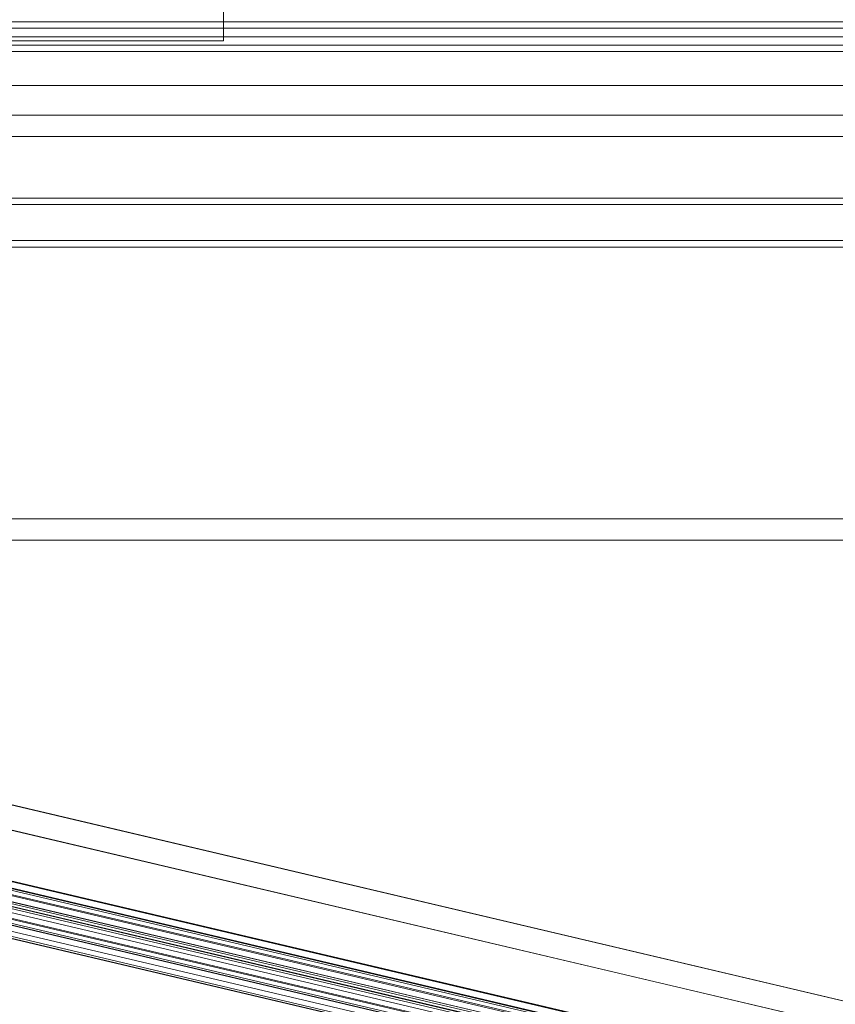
# Model space of a CAD drawing. Header units: millimetres. Extents: x -2233 to 61924, y -68080 to 6847.
# Tile 801 of 1056: x 25034 to 25418, y 832 to 1295. Entities that reach past the tile are written whole.
import ezdxf

# ---------------------------------------------------------------- set-up
doc = ezdxf.new("R2010")
doc.units = ezdxf.units.MM
for name, color, linetype, lineweight in [('COTAS_P', 1, 'Continuous', 0), ('lateral_briquetadora', 7, 'Continuous', 0), ('lateral_C05', 7, 'Continuous', 0), ('lateral_C10', 7, 'Continuous', 0)]:
    doc.layers.add(name, color=color, linetype=linetype, lineweight=lineweight)
doc.dimstyles.new('R19_100', dxfattribs={"dimtxt": 250, "dimasz": 150, "dimexe": 150, "dimexo": 80, "dimgap": 100, "dimtad": 1, "dimtih": 1, "dimtoh": 1, "dimdsep": 46, "dimcen": 0.09, "dimadec": 0, "dimazin": 0, "dimtfac": 1, "dimtdec": 4, "dimtofl": 0, "dimtmove": 0, "dimatfit": 3, "dimfxl": 1, "dimtolj": 1, "dimtzin": 0, "dimarcsym": 0})

# ---------------------------------------------------------------- blocks, each defined once
blk = doc.blocks.new('DIM_R28_7')
at = {"layer": 'COTAS_P'}
for p, q in [((24250.07, 2141), (24400.07, 2186)), ((26750.07, 2141), (26600.07, 2186)), ((24250.07, 1241), (24250.07, 2141)), ((24250.07, 2141), (26750.07, 2141)), ((24250.07, 2141), (24400.07, 2096)), ((26750.07, 2141), (26600.07, 2096)), ((26750.07, 1241), (26750.07, 2141))]:
    blk.add_line(p, q, dxfattribs=at)
blk.add_text('2500 P', height=250, dxfattribs=at).set_placement((25500.07, 2241))

msp = doc.modelspace()

# ---------------------------------------------------------------- linework, layer by layer
at = {"layer": 'lateral_briquetadora'}
for p, q in [((25130.067, 1285), (25130.067, 1315)), ((24570.067, 1285), (25130.067, 1285)), ((23750.067, 1264), (25950.067, 1264)), ((24150.067, 1264), (25950.067, 1264)), ((23750.067, 1250), (25950.067, 1250)), ((23900.067, 1250), (25800.067, 1250)), ((24150.067, 1250), (25800.067, 1250)), ((23750.067, 1240), (25950.067, 1240)), ((23900.067, 1240), (25800.067, 1240)), ((23750.067, 1060), (25950.067, 1060)), ((23900.067, 1060), (25800.067, 1060)), ((23900.067, 1050), (25800.067, 1050))]:
    msp.add_line(p, q, dxfattribs=at)
at = {"layer": 'lateral_C05'}
for p, q in [((24250.067, 1294), (26750.067, 1294)), ((24310.067, 1294), (26690.067, 1294)), ((25197.196, 1294), (25197.206, 1294)), ((25197.206, 1294), (25197.223, 1294)), ((25197.223, 1294), (25197.247, 1294)), ((25197.247, 1294), (25197.278, 1294)), ((25197.278, 1294), (25197.315, 1294)), ((25197.315, 1294), (25197.358, 1294)), ((25197.358, 1294), (25197.408, 1294)), ((25197.408, 1294), (25197.465, 1294)), ((25197.465, 1294), (25197.527, 1294)), ((25197.527, 1294), (25197.596, 1294)), ((25197.596, 1294), (25197.67, 1294)), ((25197.67, 1294), (25197.75, 1294)), ((25197.75, 1294), (25197.836, 1294)), ((25197.836, 1294), (25197.927, 1294)), ((25197.927, 1294), (25198.022, 1294)), ((25198.022, 1294), (25198.123, 1294)), ((25198.123, 1294), (25198.228, 1294)), ((25198.228, 1294), (25198.337, 1294)), ((25198.337, 1294), (25198.45, 1294)), ((25198.45, 1294), (25198.567, 1294)), ((25198.567, 1294), (25198.688, 1294)), ((25198.688, 1294), (25198.811, 1294)), ((25198.811, 1294), (25198.938, 1294)), ((25198.938, 1294), (25199.067, 1294)), ((25199.067, 1294), (25199.198, 1294)), ((25199.198, 1294), (25199.331, 1294)), ((25199.331, 1294), (25199.465, 1294)), ((25199.465, 1294), (25199.601, 1294)), ((25199.601, 1294), (25199.737, 1294)), ((25199.737, 1294), (25199.874, 1294)), ((25199.874, 1294), (25200.011, 1294)), ((25200.011, 1294), (25200.148, 1294)), ((25200.148, 1294), (25200.284, 1294)), ((25200.284, 1294), (25200.42, 1294)), ((25200.42, 1294), (25200.554, 1294)), ((25200.554, 1294), (25200.687, 1294)), ((25200.687, 1294), (25200.818, 1294)), ((25200.818, 1294), (25200.947, 1294)), ((25200.947, 1294), (25201.074, 1294)), ((25201.074, 1294), (25201.197, 1294)), ((25201.197, 1294), (25201.317, 1294)), ((25201.317, 1294), (25201.434, 1294)), ((25201.434, 1294), (25201.548, 1294)), ((25201.548, 1294), (25201.657, 1294)), ((25201.657, 1294), (25201.762, 1294)), ((25201.762, 1294), (25201.863, 1294)), ((25201.863, 1294), (25201.958, 1294)), ((25201.958, 1294), (25202.049, 1294)), ((25202.049, 1294), (25202.135, 1294)), ((25202.135, 1294), (25202.215, 1294)), ((25202.215, 1294), (25202.289, 1294)), ((25202.289, 1294), (25202.358, 1294)), ((25202.358, 1294), (25202.42, 1294)), ((25202.42, 1294), (25202.477, 1294)), ((25202.477, 1294), (25202.527, 1294)), ((25202.527, 1294), (25202.57, 1294)), ((25202.57, 1294), (25202.607, 1294)), ((25202.607, 1294), (25202.638, 1294)), ((25202.638, 1294), (25202.662, 1294)), ((25202.662, 1294), (25202.679, 1294)), ((25202.679, 1294), (25202.689, 1294)), ((24250.067, 1291), (26750.067, 1291)), ((24310.067, 1291), (26690.067, 1291)), ((24900.317, 1291), (25499.567, 1291)), ((25196.946, 1291), (25196.957, 1291)), ((25196.957, 1291), (25196.976, 1291)), ((25196.976, 1291), (25197.002, 1291)), ((25197.002, 1291), (25197.035, 1291)), ((25197.035, 1291), (25197.076, 1291)), ((25197.076, 1291), (25197.123, 1291)), ((25197.123, 1291), (25197.178, 1291)), ((25197.178, 1291), (25197.24, 1291)), ((25197.196, 1291), (25197.206, 1291)), ((25197.206, 1291), (25197.223, 1291)), ((25197.223, 1291), (25197.247, 1291)), ((25197.24, 1291), (25197.308, 1291)), ((25197.247, 1291), (25197.278, 1291)), ((25197.278, 1291), (25197.315, 1291)), ((25197.308, 1291), (25197.383, 1291)), ((25197.315, 1291), (25197.358, 1291)), ((25197.358, 1291), (25197.408, 1291)), ((25197.383, 1291), (25197.464, 1291)), ((25197.408, 1291), (25197.465, 1291)), ((25197.464, 1291), (25197.551, 1291)), ((25197.465, 1291), (25197.527, 1291)), ((25197.527, 1291), (25197.596, 1291)), ((25197.551, 1291), (25197.644, 1291)), ((25197.596, 1291), (25197.67, 1291)), ((25197.644, 1291), (25197.743, 1291)), ((25197.67, 1291), (25197.75, 1291)), ((25197.743, 1291), (25197.848, 1291)), ((25197.75, 1291), (25197.836, 1291)), ((25197.836, 1291), (25197.927, 1291)), ((25197.848, 1291), (25197.957, 1291)), ((25197.927, 1291), (25198.022, 1291)), ((25197.957, 1291), (25198.072, 1291)), ((25198.022, 1291), (25198.123, 1291)), ((25198.072, 1291), (25198.191, 1291)), ((25198.123, 1291), (25198.228, 1291)), ((25198.191, 1291), (25198.315, 1291)), ((25198.228, 1291), (25198.337, 1291)), ((25198.315, 1291), (25198.442, 1291)), ((25198.337, 1291), (25198.45, 1291)), ((25198.442, 1291), (25198.574, 1291)), ((25198.45, 1291), (25198.567, 1291)), ((25198.567, 1291), (25198.688, 1291)), ((25198.574, 1291), (25198.709, 1291)), ((25198.688, 1291), (25198.811, 1291)), ((25198.709, 1291), (25198.846, 1291)), ((25198.811, 1291), (25198.938, 1291)), ((25198.846, 1291), (25198.987, 1291)), ((25198.938, 1291), (25199.067, 1291)), ((25198.987, 1291), (25199.13, 1291)), ((25199.067, 1291), (25199.198, 1291)), ((25199.13, 1291), (25199.275, 1291)), ((25199.198, 1291), (25199.331, 1291)), ((25199.275, 1291), (25199.422, 1291)), ((25199.331, 1291), (25199.465, 1291)), ((25199.422, 1291), (25199.569, 1291)), ((25199.465, 1291), (25199.601, 1291)), ((25199.569, 1291), (25199.718, 1291)), ((25199.601, 1291), (25199.737, 1291)), ((25199.718, 1291), (25199.868, 1291)), ((25199.737, 1291), (25199.874, 1291)), ((25199.868, 1291), (25200.017, 1291)), ((25199.874, 1291), (25200.011, 1291)), ((25200.011, 1291), (25200.148, 1291)), ((25200.017, 1291), (25200.167, 1291)), ((25200.148, 1291), (25200.284, 1291)), ((25200.167, 1291), (25200.316, 1291)), ((25200.284, 1291), (25200.42, 1291)), ((25200.316, 1291), (25200.463, 1291)), ((25200.42, 1291), (25200.554, 1291)), ((25200.463, 1291), (25200.61, 1291)), ((25200.554, 1291), (25200.687, 1291)), ((25200.61, 1291), (25200.755, 1291)), ((25200.687, 1291), (25200.818, 1291)), ((25200.755, 1291), (25200.898, 1291)), ((25200.818, 1291), (25200.947, 1291)), ((25200.898, 1291), (25201.039, 1291)), ((25200.947, 1291), (25201.074, 1291)), ((25201.039, 1291), (25201.176, 1291)), ((25201.074, 1291), (25201.197, 1291)), ((25201.176, 1291), (25201.311, 1291)), ((25201.197, 1291), (25201.317, 1291)), ((25201.311, 1291), (25201.442, 1291)), ((25201.317, 1291), (25201.434, 1291)), ((25201.434, 1291), (25201.548, 1291)), ((25201.442, 1291), (25201.57, 1291)), ((25201.548, 1291), (25201.657, 1291)), ((25201.57, 1291), (25201.694, 1291)), ((25201.657, 1291), (25201.762, 1291)), ((25201.694, 1291), (25201.813, 1291)), ((25201.762, 1291), (25201.863, 1291)), ((25201.813, 1291), (25201.928, 1291)), ((25201.863, 1291), (25201.958, 1291)), ((25201.928, 1291), (25202.037, 1291)), ((25201.958, 1291), (25202.049, 1291)), ((25202.037, 1291), (25202.142, 1291)), ((25202.049, 1291), (25202.135, 1291)), ((25202.135, 1291), (25202.215, 1291)), ((25202.142, 1291), (25202.241, 1291)), ((25202.215, 1291), (25202.289, 1291)), ((25202.241, 1291), (25202.334, 1291)), ((25202.289, 1291), (25202.358, 1291)), ((25202.334, 1291), (25202.421, 1291)), ((25202.358, 1291), (25202.42, 1291)), ((25202.42, 1291), (25202.477, 1291)), ((25202.421, 1291), (25202.502, 1291)), ((25202.477, 1291), (25202.527, 1291)), ((25202.502, 1291), (25202.577, 1291)), ((25202.527, 1291), (25202.57, 1291)), ((25202.57, 1291), (25202.607, 1291)), ((25202.577, 1291), (25202.645, 1291)), ((25202.607, 1291), (25202.638, 1291)), ((25202.638, 1291), (25202.662, 1291)), ((25202.645, 1291), (25202.707, 1291)), ((25202.662, 1291), (25202.679, 1291)), ((25202.679, 1291), (25202.689, 1291)), ((25202.707, 1291), (25202.762, 1291)), ((25202.762, 1291), (25202.809, 1291)), ((25202.809, 1291), (25202.85, 1291)), ((25202.85, 1291), (25202.883, 1291)), ((25202.883, 1291), (25202.909, 1291)), ((25202.909, 1291), (25202.928, 1291)), ((25202.928, 1291), (25202.939, 1291)), ((24300.067, 1287), (26700.067, 1287)), ((24900.317, 1287), (25499.567, 1287)), ((25196.946, 1287), (25196.957, 1287)), ((25196.957, 1287), (25196.976, 1287)), ((25196.976, 1287), (25197.002, 1287)), ((25197.002, 1287), (25197.035, 1287)), ((25197.035, 1287), (25197.076, 1287)), ((25197.076, 1287), (25197.123, 1287)), ((25197.123, 1287), (25197.178, 1287)), ((25197.178, 1287), (25197.24, 1287)), ((25197.196, 1287), (25197.206, 1287)), ((25197.206, 1287), (25197.223, 1287)), ((25197.223, 1287), (25197.247, 1287)), ((25197.24, 1287), (25197.308, 1287)), ((25197.247, 1287), (25197.278, 1287)), ((25197.278, 1287), (25197.315, 1287)), ((25197.308, 1287), (25197.383, 1287)), ((25197.315, 1287), (25197.358, 1287)), ((25197.358, 1287), (25197.408, 1287)), ((25197.383, 1287), (25197.464, 1287)), ((25197.408, 1287), (25197.465, 1287)), ((25197.464, 1287), (25197.551, 1287)), ((25197.465, 1287), (25197.527, 1287)), ((25197.527, 1287), (25197.596, 1287)), ((25197.551, 1287), (25197.644, 1287)), ((25197.596, 1287), (25197.67, 1287)), ((25197.644, 1287), (25197.743, 1287)), ((25197.67, 1287), (25197.75, 1287)), ((25197.743, 1287), (25197.848, 1287)), ((25197.75, 1287), (25197.836, 1287)), ((25197.836, 1287), (25197.927, 1287)), ((25197.848, 1287), (25197.957, 1287)), ((25197.927, 1287), (25198.022, 1287)), ((25197.957, 1287), (25198.072, 1287)), ((25198.022, 1287), (25198.123, 1287)), ((25198.072, 1287), (25198.191, 1287)), ((25198.123, 1287), (25198.228, 1287)), ((25198.191, 1287), (25198.315, 1287)), ((25198.228, 1287), (25198.337, 1287)), ((25198.315, 1287), (25198.442, 1287)), ((25198.337, 1287), (25198.45, 1287)), ((25198.442, 1287), (25198.574, 1287)), ((25198.45, 1287), (25198.567, 1287)), ((25198.567, 1287), (25198.688, 1287)), ((25198.574, 1287), (25198.709, 1287)), ((25198.688, 1287), (25198.811, 1287)), ((25198.709, 1287), (25198.846, 1287)), ((25198.811, 1287), (25198.938, 1287)), ((25198.846, 1287), (25198.987, 1287)), ((25198.938, 1287), (25199.067, 1287)), ((25198.987, 1287), (25199.13, 1287)), ((25199.067, 1287), (25199.198, 1287)), ((25199.13, 1287), (25199.275, 1287)), ((25199.198, 1287), (25199.331, 1287)), ((25199.275, 1287), (25199.422, 1287)), ((25199.331, 1287), (25199.465, 1287)), ((25199.422, 1287), (25199.569, 1287)), ((25199.465, 1287), (25199.601, 1287)), ((25199.569, 1287), (25199.718, 1287)), ((25199.601, 1287), (25199.737, 1287)), ((25199.718, 1287), (25199.868, 1287)), ((25199.737, 1287), (25199.874, 1287)), ((25199.868, 1287), (25200.017, 1287)), ((25199.874, 1287), (25200.011, 1287)), ((25200.011, 1287), (25200.148, 1287)), ((25200.017, 1287), (25200.167, 1287)), ((25200.148, 1287), (25200.284, 1287)), ((25200.167, 1287), (25200.316, 1287)), ((25200.284, 1287), (25200.42, 1287)), ((25200.316, 1287), (25200.463, 1287)), ((25200.42, 1287), (25200.554, 1287)), ((25200.463, 1287), (25200.61, 1287)), ((25200.554, 1287), (25200.687, 1287)), ((25200.61, 1287), (25200.755, 1287)), ((25200.687, 1287), (25200.818, 1287)), ((25200.755, 1287), (25200.898, 1287)), ((25200.818, 1287), (25200.947, 1287)), ((25200.898, 1287), (25201.039, 1287)), ((25200.947, 1287), (25201.074, 1287)), ((25201.039, 1287), (25201.176, 1287)), ((25201.074, 1287), (25201.197, 1287)), ((25201.176, 1287), (25201.311, 1287)), ((25201.197, 1287), (25201.317, 1287)), ((25201.311, 1287), (25201.442, 1287)), ((25201.317, 1287), (25201.434, 1287)), ((25201.434, 1287), (25201.548, 1287)), ((25201.442, 1287), (25201.57, 1287)), ((25201.548, 1287), (25201.657, 1287)), ((25201.57, 1287), (25201.694, 1287)), ((25201.657, 1287), (25201.762, 1287)), ((25201.694, 1287), (25201.813, 1287)), ((25201.762, 1287), (25201.863, 1287)), ((25201.813, 1287), (25201.928, 1287)), ((25201.863, 1287), (25201.958, 1287)), ((25201.928, 1287), (25202.037, 1287)), ((25201.958, 1287), (25202.049, 1287)), ((25202.037, 1287), (25202.142, 1287)), ((25202.049, 1287), (25202.135, 1287)), ((25202.135, 1287), (25202.215, 1287)), ((25202.142, 1287), (25202.241, 1287)), ((25202.215, 1287), (25202.289, 1287)), ((25202.241, 1287), (25202.334, 1287)), ((25202.289, 1287), (25202.358, 1287)), ((25202.334, 1287), (25202.421, 1287)), ((25202.358, 1287), (25202.42, 1287)), ((25202.42, 1287), (25202.477, 1287)), ((25202.421, 1287), (25202.502, 1287)), ((25202.477, 1287), (25202.527, 1287)), ((25202.502, 1287), (25202.577, 1287)), ((25202.527, 1287), (25202.57, 1287)), ((25202.57, 1287), (25202.607, 1287)), ((25202.577, 1287), (25202.645, 1287)), ((25202.607, 1287), (25202.638, 1287)), ((25202.638, 1287), (25202.662, 1287)), ((25202.645, 1287), (25202.707, 1287)), ((25202.662, 1287), (25202.679, 1287)), ((25202.679, 1287), (25202.689, 1287)), ((25202.707, 1287), (25202.762, 1287)), ((25202.762, 1287), (25202.809, 1287)), ((25202.809, 1287), (25202.85, 1287)), ((25202.85, 1287), (25202.883, 1287)), ((25202.883, 1287), (25202.909, 1287)), ((25202.909, 1287), (25202.928, 1287)), ((25202.928, 1287), (25202.939, 1287)), ((24300.067, 1283), (26700.067, 1283)), ((24310.067, 1283), (26690.067, 1283)), ((24310.067, 1280), (26690.067, 1280)), ((25197.196, 1283), (25197.206, 1283)), ((25197.206, 1283), (25197.223, 1283)), ((25197.223, 1283), (25197.247, 1283)), ((25197.247, 1283), (25197.278, 1283)), ((25197.278, 1283), (25197.315, 1283)), ((25197.315, 1283), (25197.358, 1283)), ((25197.358, 1283), (25197.408, 1283)), ((25197.408, 1283), (25197.465, 1283)), ((25197.465, 1283), (25197.527, 1283)), ((25197.527, 1283), (25197.596, 1283)), ((25197.596, 1283), (25197.67, 1283)), ((25197.67, 1283), (25197.75, 1283)), ((25197.75, 1283), (25197.836, 1283)), ((25197.836, 1283), (25197.927, 1283)), ((25197.927, 1283), (25198.022, 1283)), ((25198.022, 1283), (25198.123, 1283)), ((25198.123, 1283), (25198.228, 1283)), ((25198.228, 1283), (25198.337, 1283)), ((25198.337, 1283), (25198.45, 1283)), ((25198.45, 1283), (25198.567, 1283)), ((25198.567, 1283), (25198.688, 1283)), ((25198.688, 1283), (25198.811, 1283)), ((25198.811, 1283), (25198.938, 1283)), ((25198.938, 1283), (25199.067, 1283)), ((25199.067, 1283), (25199.198, 1283)), ((25199.198, 1283), (25199.331, 1283)), ((25199.331, 1283), (25199.465, 1283)), ((25199.465, 1283), (25199.601, 1283)), ((25199.601, 1283), (25199.737, 1283)), ((25199.737, 1283), (25199.874, 1283)), ((25199.874, 1283), (25200.011, 1283)), ((25200.011, 1283), (25200.148, 1283)), ((25200.148, 1283), (25200.284, 1283)), ((25200.284, 1283), (25200.42, 1283)), ((25200.42, 1283), (25200.554, 1283)), ((25200.554, 1283), (25200.687, 1283)), ((25200.687, 1283), (25200.818, 1283)), ((25200.818, 1283), (25200.947, 1283)), ((25200.947, 1283), (25201.074, 1283)), ((25201.074, 1283), (25201.197, 1283)), ((25201.197, 1283), (25201.317, 1283)), ((25201.317, 1283), (25201.434, 1283)), ((25201.434, 1283), (25201.548, 1283)), ((25201.548, 1283), (25201.657, 1283)), ((25201.657, 1283), (25201.762, 1283)), ((25201.762, 1283), (25201.863, 1283)), ((25201.863, 1283), (25201.958, 1283)), ((25201.958, 1283), (25202.049, 1283)), ((25202.049, 1283), (25202.135, 1283)), ((25202.135, 1283), (25202.215, 1283)), ((25202.215, 1283), (25202.289, 1283)), ((25202.289, 1283), (25202.358, 1283)), ((25202.358, 1283), (25202.42, 1283)), ((25202.42, 1283), (25202.477, 1283)), ((25202.477, 1283), (25202.527, 1283)), ((25202.527, 1283), (25202.57, 1283)), ((25202.57, 1283), (25202.607, 1283)), ((25202.607, 1283), (25202.638, 1283)), ((25202.638, 1283), (25202.662, 1283)), ((25202.662, 1283), (25202.679, 1283)), ((25202.679, 1283), (25202.689, 1283)), ((24310.067, 1211), (26690.067, 1211)), ((24310.067, 1208), (26690.067, 1208)), ((24250.067, 1191), (26750.067, 1191)), ((24250.067, 1188), (26750.067, 1188))]:
    msp.add_line(p, q, dxfattribs=at)
at = {"layer": 'lateral_C10'}
for p, q in [((27636.523, 299.299), (19051.817, 2322.132)), ((19052.31, 2322.132), (27637.016, 299.299)), ((27686.993, 299.299), (19102.287, 2322.132)), ((19102.78, 2322.132), (27687.486, 299.299)), ((27687.176, 251.624), (18987.176, 2301.624)), ((19036.495, 2301.624), (27736.495, 251.624)), ((18986.506, 2298.702), (27686.506, 248.702)), ((27735.825, 248.702), (19035.825, 2298.702)), ((19044.001, 2288.04), (27628.707, 265.207)), ((27629.2, 265.207), (19044.494, 2288.04)), ((19094.471, 2288.04), (27679.177, 265.207)), ((27679.67, 265.207), (19094.964, 2288.04)), ((27619.251, 264.549), (19053.761, 2282.854)), ((19103.08, 2282.854), (27668.571, 264.549)), ((19053.091, 2279.932), (27618.581, 261.627)), ((27667.901, 261.627), (19102.41, 2279.932)), ((27578.085, 268.419), (19070.242, 2273.141)), ((19083.887, 2273.141), (27591.73, 268.419)), ((27637.104, 268.419), (19129.261, 2273.141)), ((19142.906, 2273.141), (27650.749, 268.419)), ((19068.902, 2267.296), (27576.745, 262.575)), ((27590.39, 262.575), (19082.547, 2267.296)), ((19127.921, 2267.296), (27635.764, 262.575)), ((27649.41, 262.575), (19141.566, 2267.296)), ((25271.547, 811.759), (24120.528, 1082.976)), ((24121.186, 1082.976), (25272.205, 811.759)), ((24124.638, 1082.976), (25275.657, 811.759)), ((25341.417, 811.759), (24190.398, 1082.976)), ((25344.869, 811.759), (24193.85, 1082.976)), ((24194.508, 1082.976), (25345.526, 811.759)), ((24119.188, 1077.131), (25270.207, 805.914)), ((25274.317, 805.914), (24123.298, 1077.131)), ((24189.058, 1077.131), (25340.077, 805.914)), ((25344.187, 805.914), (24193.168, 1077.131))]:
    msp.add_line(p, q, dxfattribs=at)

# ---------------------------------------------------------------- dimensions: what is measured, and where the dimension line sits
at = {"layer": 'COTAS_P'}
dim = msp.add_aligned_dim(p1=(24250.067, 1241), p2=(26750.067, 1241), distance=900, text='<> P', dimstyle='R19_100', dxfattribs=at)
dim.commit()
dim.dimension.update_dxf_attribs({"geometry": 'DIM_R28_7', "text_midpoint": (25500.067, 2141)})

doc.saveas('drawing.dxf')
